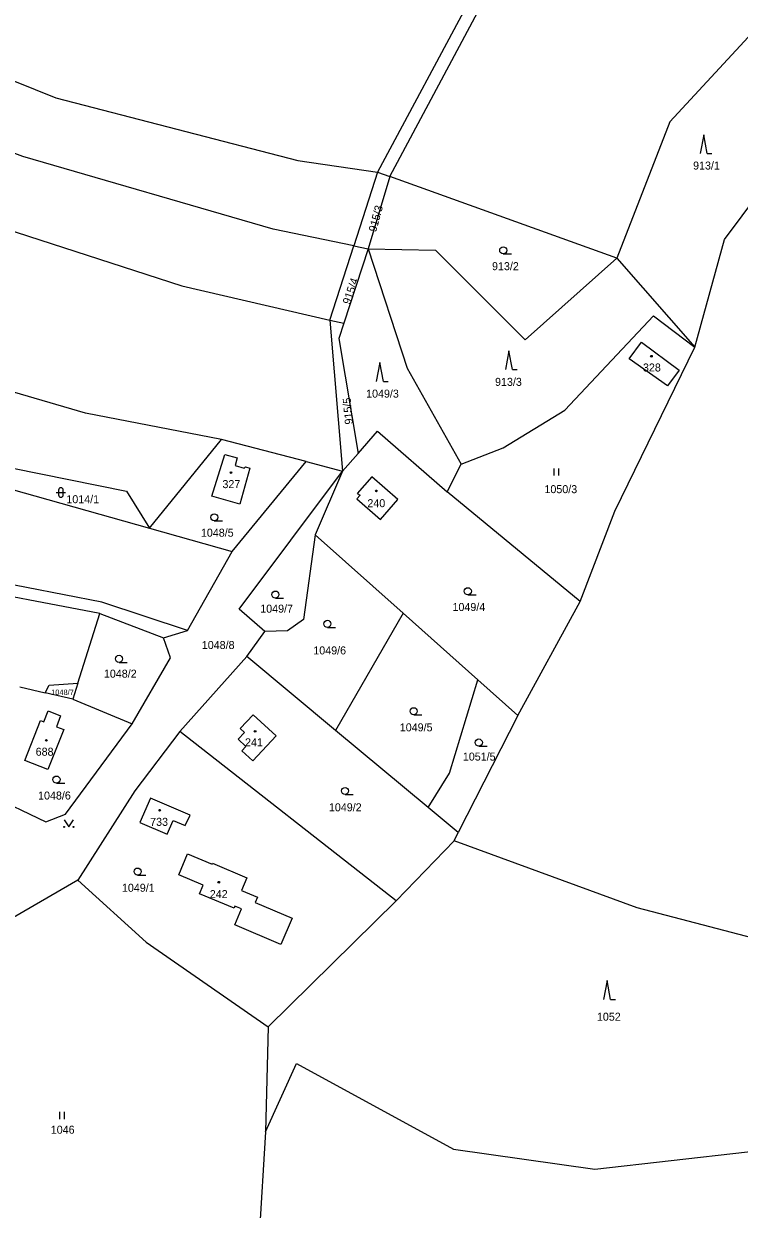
# Model space of a CAD drawing. Extents: x -725728 to -720881, y -1068679 to -1063504.
# Drawn here: x -723640.4 to -723488.4, y -1064671.2 to -1064419.4 of the extents above; entities that cross this region are included whole.
import ezdxf

# ---------------------------------------------------------------- set-up
doc = ezdxf.new("R2010")
doc.units = 0
for name, color, linetype in [('Hranice parcel', 7, 'Continuous'), ('Parcelní čísla', 7, 'Continuous'), ('Značky budov', 7, 'Continuous'), ('Značky kultur', 7, 'Continuous')]:
    doc.layers.add(name, color=color, linetype=linetype)

# ---------------------------------------------------------------- blocks, each defined once
blk = doc.blocks.new('4.02_3')
at = {"layer": 'Značky budov'}
blk.add_circle((-0.001, 0), 0.0175, dxfattribs=at)
blk = doc.blocks.new('4.02_4')
at = {"layer": 'Značky budov'}
blk.add_circle((-0.001, 0), 0.0175, dxfattribs=at)
blk = doc.blocks.new('3.08_1')
at = {"layer": 'Značky kultur'}
for p, q in [((0, 0.4), (-0.075, 0)), ((0.075, 0), (0, 0.4)), ((0.075, 0), (0.175, 0))]:
    blk.add_line(p, q, dxfattribs=at)
blk = doc.blocks.new('3.04_3')
at = {"layer": 'Značky kultur'}
blk.add_line((0.001, 0), (0.176, 0), dxfattribs=at)
blk.add_circle((0.001, 0.075), 0.075, dxfattribs=at)
blk = doc.blocks.new('3.06_1')
at = {"layer": 'Značky kultur'}
for p, q in [((-0.051, 0), (-0.051, 0.15)), ((0.049, 0), (0.049, 0.15))]:
    blk.add_line(p, q, dxfattribs=at)
blk = doc.blocks.new('3.04_2')
at = {"layer": 'Značky kultur'}
blk.add_line((0.001, 0), (0.176, 0), dxfattribs=at)
blk.add_circle((0.001, 0.075), 0.075, dxfattribs=at)
blk = doc.blocks.new('3.16_3')
at = {"layer": 'Značky kultur'}
for p, q in [((-0.1, 0.1), (0.1, 0.1)), ((-0.05, 0.15), (-0.05, 0.05)), ((0.05, 0.05), (0.05, 0.15))]:
    blk.add_line(p, q, dxfattribs=at)
for centre, start, end in [((0, 0.15), 0, 180), ((0, 0.05), 180, 359.9879)]:
    blk.add_arc(centre, 0.05, start, end, dxfattribs=at)
blk = doc.blocks.new('3.14_1')
at = {"layer": 'Značky kultur'}
blk.add_lwpolyline([(-0.1, 0.15), (0, 0), (0.1, 0.15)], dxfattribs=at)
for centre in [(-0.1, 0), (0.1, 0)]:
    blk.add_circle(centre, 0.01, dxfattribs=at)

msp = doc.modelspace()

# ---------------------------------------------------------------- linework, layer by layer
at = {"layer": 'Hranice parcel'}
for p, q in [((-723527.84, -1064381.01), (-723565.21, -1064450.86)), ((-723565.21, -1064450.86), (-723570.27, -1064466.54)), ((-723565.21, -1064450.86), (-723562.59, -1064451.84)), ((-723562.59, -1064451.84), (-723567.21, -1064467.17)), ((-723514.38, -1064469.16), (-723562.59, -1064451.84)), ((-723575.35, -1064482.3), (-723570.27, -1064466.54)), ((-723567.21, -1064467.17), (-723572.35, -1064482.95)), ((-723570.27, -1064466.54), (-723567.21, -1064467.17)), ((-723514.38, -1064469.16), (-723497.82, -1064488.05)), ((-723575.35, -1064482.3), (-723572.35, -1064482.95)), ((-723575.35, -1064482.3), (-723572.63, -1064514.37)), ((-723613.67, -1064526.49), (-723598.33, -1064507.68)), ((-723580.37, -1064512.36), (-723598.33, -1064507.68)), ((-723569.35, -1064510.63), (-723572.63, -1064514.37)), ((-723596.07, -1064531.45), (-723580.37, -1064512.36)), ((-723580.37, -1064512.36), (-723572.63, -1064514.37)), ((-723550.44, -1064518.79), (-723547.5, -1064512.9)), ((-723572.63, -1064514.37), (-723578.45, -1064527.91)), ((-723522.18, -1064542.07), (-723550.44, -1064518.79)), ((-723613.67, -1064526.49), (-723596.07, -1064531.45)), ((-723578.45, -1064527.91), (-723559.79, -1064544.54)), ((-723605.56, -1064548.21), (-723596.07, -1064531.45)), ((-723535.42, -1064566.26), (-723522.18, -1064542.07)), ((-723628.84, -1064559.42), (-723624.16, -1064544.66)), ((-723624.16, -1064544.66), (-723610.68, -1064549.79)), ((-723559.79, -1064544.54), (-723574.13, -1064569.45)), ((-723559.79, -1064544.54), (-723543.9, -1064558.7)), ((-723610.68, -1064549.79), (-723605.56, -1064548.21)), ((-723592.96, -1064553.76), (-723589.18, -1064548.43)), ((-723592.96, -1064553.76), (-723607.22, -1064569.72)), ((-723574.13, -1064569.45), (-723592.96, -1064553.76)), ((-723628.84, -1064559.42), (-723629.92, -1064562.81)), ((-723543.9, -1064558.7), (-723535.42, -1064566.26)), ((-723641.21, -1064560.2), (-723635.79, -1064561.45)), ((-723629.92, -1064562.81), (-723635.79, -1064561.45)), ((-723629.92, -1064562.81), (-723617.36, -1064568.03)), ((-723535.42, -1064566.26), (-723548.07, -1064591.17)), ((-723554.49, -1064585.82), (-723574.13, -1064569.45)), ((-723561.29, -1064605.67), (-723607.22, -1064569.72)), ((-723548.07, -1064591.17), (-723554.49, -1064585.82)), ((-723548.94, -1064592.89), (-723548.07, -1064591.17)), ((-723561.29, -1064605.67), (-723548.94, -1064592.89)), ((-723588.42, -1064632.43), (-723561.29, -1064605.67)), ((-723588.42, -1064632.43), (-723589, -1064654.72)), ((-723589, -1064654.72), (-723590.9, -1064685.15))]:
    msp.add_line(p, q, dxfattribs=at)
for points in [[(-723562.59, -1064451.84), (-723524.72, -1064380.85), (-723530.13, -1064329.2), (-723534.07, -1064315.26), (-723536.07, -1064282.34)], [(-723570.27, -1064466.54), (-723587.38, -1064463), (-723640.57, -1064447.58), (-723669.99, -1064436.48), (-723708.92, -1064414.8), (-723738.05, -1064397.47)], [(-723745.03, -1064408.42), (-723700.88, -1064436.6), (-723662.1, -1064457.1), (-723606.81, -1064475.07), (-723575.35, -1064482.3)], [(-723476.8, -1064411.68), (-723503.13, -1064440.18), (-723514.38, -1064469.16)], [(-723660.29, -1064424.37), (-723633.51, -1064435.11), (-723582.15, -1064448.43), (-723565.21, -1064450.86)], [(-723497.82, -1064488.05), (-723491.53, -1064465.19), (-723480.27, -1064450.11), (-723467.84, -1064428.31)], [(-723598.33, -1064507.68), (-723627.24, -1064502.09), (-723702.62, -1064480.09), (-723741.8, -1064466.51)], [(-723567.21, -1064467.17), (-723552.94, -1064467.43), (-723533.91, -1064486.47), (-723514.38, -1064469.16)], [(-723567.21, -1064467.17), (-723558.93, -1064492.52), (-723547.5, -1064512.9)], [(-723751, -1064483.07), (-723742.68, -1064487.16), (-723654.99, -1064511.26), (-723618.52, -1064518.67), (-723613.67, -1064526.49)], [(-723572.35, -1064482.95), (-723573.41, -1064486.2), (-723569.35, -1064510.63)], [(-723547.5, -1064512.9), (-723538.56, -1064509.42), (-723525.48, -1064501.47), (-723506.6, -1064481.42), (-723497.82, -1064488.05)], [(-723522.18, -1064542.07), (-723514.84, -1064522.93), (-723497.82, -1064488.05)], [(-723509.14, -1064486.97), (-723501.18, -1064492.94), (-723503.67, -1064496.26), (-723511.81, -1064490.53), (-723509.14, -1064486.97)], [(-723727.86, -1064494.82), (-723712.91, -1064498.54), (-723613.67, -1064526.49)], [(-723569.35, -1064510.63), (-723565.23, -1064505.93), (-723550.44, -1064518.79)], [(-723597.68, -1064510.86), (-723595.03, -1064511.6), (-723595.48, -1064513.19), (-723593.51, -1064513.75), (-723593.27, -1064513.46), (-723592.31, -1064513.73), (-723594.48, -1064521.38), (-723600.44, -1064519.69), (-723597.68, -1064510.86)], [(-723589.18, -1064548.43), (-723594.6, -1064543.71), (-723572.63, -1064514.37)], [(-723568.91, -1064519.53), (-723569.59, -1064520.31), (-723564.62, -1064524.65), (-723560.91, -1064520.39), (-723566.43, -1064515.57), (-723569.55, -1064519.15), (-723568.91, -1064519.53)], [(-723578.45, -1064527.91), (-723580.97, -1064545.91), (-723584.34, -1064548.3), (-723589.18, -1064548.43)], [(-723624.16, -1064544.66), (-723656.19, -1064538.51), (-723671.17, -1064534.22)], [(-723605.56, -1064548.21), (-723623.79, -1064542.19), (-723655.82, -1064536.02)], [(-723617.36, -1064568.03), (-723609.18, -1064554.05), (-723610.68, -1064549.79)], [(-723635.79, -1064561.45), (-723634.94, -1064559.85), (-723628.84, -1064559.42)], [(-723554.49, -1064585.82), (-723549.93, -1064578.56), (-723543.9, -1064558.7)], [(-723636.76, -1064567.34), (-723636.07, -1064567.61), (-723635.16, -1064565.31), (-723632.51, -1064566.35), (-723633.42, -1064568.68), (-723631.86, -1064569.27), (-723635.21, -1064577.78), (-723640.12, -1064575.85), (-723636.76, -1064567.34)], [(-723594.84, -1064571.31), (-723593.18, -1064572.86), (-723594.04, -1064573.79), (-723591.72, -1064575.95), (-723586.72, -1064570.59), (-723591.65, -1064566.14), (-723594.38, -1064569.06), (-723593.5, -1064569.88), (-723594.84, -1064571.31)], [(-723647.86, -1064583.08), (-723635.64, -1064588.9), (-723631.5, -1064587.23), (-723617.36, -1064568.03)], [(-723607.22, -1064569.72), (-723616.73, -1064582.31), (-723628.86, -1064601.25)], [(-723608.62, -1064588.57), (-723606.05, -1064589.66), (-723604.98, -1064587.47), (-723613.45, -1064583.84), (-723615.68, -1064589.05), (-723609.89, -1064591.53), (-723608.62, -1064588.57)], [(-723454.58, -1064621.63), (-723510.1, -1064607.14), (-723548.94, -1064592.89)], [(-723605.58, -1064595.71), (-723600.37, -1064597.9), (-723600.28, -1064597.69), (-723593, -1064600.76), (-723594.11, -1064603.47), (-723590.74, -1064604.89), (-723591.21, -1064606.01), (-723583.38, -1064609.31), (-723585.74, -1064614.91), (-723595.54, -1064610.79), (-723594.09, -1064607.36), (-723595.5, -1064606.77), (-723595.7, -1064607.23), (-723603.01, -1064604.16), (-723602.24, -1064602.34), (-723607.45, -1064600.16), (-723605.58, -1064595.71)], [(-723628.86, -1064601.25), (-723668.58, -1064624.3), (-723677.9, -1064637.95)], [(-723628.86, -1064601.25), (-723614.37, -1064614.41), (-723588.42, -1064632.43)], [(-723589, -1064654.72), (-723582.41, -1064640.18), (-723549.08, -1064658.41), (-723519.05, -1064662.67), (-723454.28, -1064655.28)]]:
    msp.add_lwpolyline(points, dxfattribs=at)

# ---------------------------------------------------------------- block references
at = {"layer": 'Značky budov', "xscale": 10, "yscale": 10}
for name, p in [('4.02_3', (-723507.05, -1064489.99)), ('4.02_3', (-723596.32, -1064514.69)), ('4.02_3', (-723565.46, -1064518.58)), ('4.02_4', (-723591.2, -1064569.64)), ('4.02_3', (-723635.53, -1064571.57)), ('4.02_4', (-723611.48, -1064586.41)), ('4.02_3', (-723598.92, -1064601.71))]:
    msp.add_blockref(name, p, dxfattribs=at)
at = {"layer": 'Značky kultur', "xscale": 10, "yscale": 10}
for name, p in [('3.08_1', (-723495.97, -1064446.96)), ('3.04_2', (-723538.54, -1064468.24)), ('3.08_1', (-723537.33, -1064492.82)), ('3.08_1', (-723564.74, -1064495.33)), ('3.06_1', (-723527.21, -1064515.3)), ('3.16_3', (-723632.47, -1064519.93)), ('3.04_2', (-723599.9, -1064524.95)), ('3.04_3', (-723546.06, -1064540.65)), ('3.04_2', (-723586.92, -1064541.36)), ('3.04_2', (-723575.88, -1064547.58)), ('3.04_2', (-723620.13, -1064555.01)), ('3.04_3', (-723557.56, -1064566.14)), ('3.04_2', (-723543.73, -1064572.78)), ('3.04_3', (-723633.41, -1064580.65)), ('3.04_2', (-723572.13, -1064583.07)), ('3.14_1', (-723630.78, -1064589.95)), ('3.04_2', (-723616.18, -1064600.19)), ('3.08_1', (-723516.47, -1064626.61)), ('3.06_1', (-723632.15, -1064652))]:
    msp.add_blockref(name, p, dxfattribs=at)

# ---------------------------------------------------------------- texts
at = {"layer": 'Parcelní čísla'}
for s, height, p in [('913/1', 1.7, (-723498.22, -1064450.34)), ('913/2', 1.7, (-723540.91, -1064471.71)), ('328', 1.7, (-723508.86, -1064493.23)), ('913/3', 1.7, (-723540.27, -1064496.28)), ('1049/3', 1.7, (-723567.65, -1064498.78)), ('327', 1.7, (-723598.16, -1064518)), ('1050/3', 1.7, (-723529.78, -1064519.07)), ('1014/1', 1.7, (-723631.3, -1064521.21)), ('240', 1.7, (-723567.38, -1064522.05)), ('1048/5', 1.7, (-723602.73, -1064528.32)), ('1049/7', 1.7, (-723590.13, -1064544.45)), ('1049/4', 1.7, (-723549.31, -1064544.1)), ('1048/8', 1.7, (-723602.54, -1064552.17)), ('1049/6', 1.7, (-723578.86, -1064553.32)), ('1048/2', 1.7, (-723623.33, -1064558.26)), ('1048/7', 1.14, (-723634.53, -1064561.94)), ('1049/5', 1.7, (-723560.5, -1064569.66)), ('241', 1.7, (-723593.36, -1064572.84)), ('688', 1.7, (-723637.82, -1064574.84)), ('1051/5', 1.7, (-723547.11, -1064575.87)), ('1048/6', 1.7, (-723637.31, -1064584.14)), ('1049/2', 1.7, (-723575.55, -1064586.64)), ('733', 1.7, (-723613.51, -1064589.73)), ('1049/1', 1.7, (-723619.5, -1064603.73)), ('242', 1.7, (-723600.85, -1064605.08)), ('1052', 1.7, (-723518.64, -1064631.12)), ('1046', 1.7, (-723634.61, -1064655.12))]:
    msp.add_text(s, height=height, dxfattribs=at).set_placement(p)
for s, rotation, p in [('915/3', 75, (-723565.52, -1064463.7)), ('915/4', 71, (-723571.09, -1064479.12)), ('915/5', 95, (-723570.44, -1064504.4))]:
    msp.add_text(s, height=1.7, rotation=rotation, dxfattribs=at).set_placement(p)

doc.saveas('drawing.dxf')
